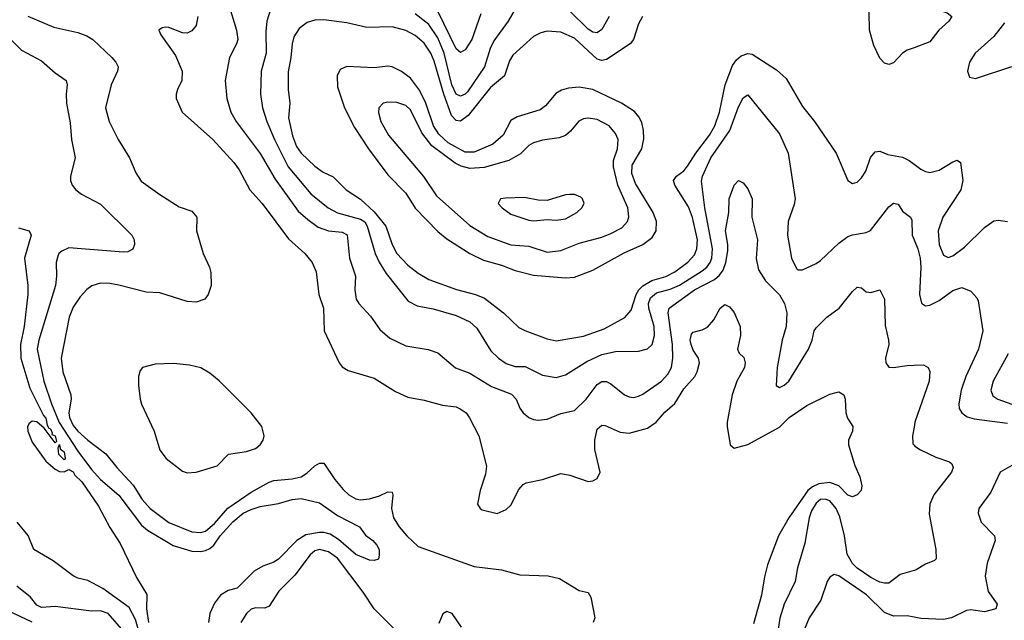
# Model space of a CAD drawing. Header units: inches. Extents: x 990535 to 1117859, y 769386 to 892122.
# Tile 396 of 656: x 1096075 to 1100396, y 786420 to 789056. Entities that reach past the tile are written whole.
import ezdxf

# ---------------------------------------------------------------- set-up
doc = ezdxf.new("R2010")
doc.units = ezdxf.units.IN
doc.header["$MEASUREMENT"] = 0
doc.layers.add('B0798', color=7, linetype='Continuous')
doc.layers.add('B1708', color=7, linetype='Continuous')

msp = doc.modelspace()

# ---------------------------------------------------------------- linework, layer by layer
at = {"layer": 'B0798', "color": 5}
for points, elevation in [([(1100000, 788933.4), (1099970, 788922.2), (1099950.1, 788909.9), (1099910, 788867.8), (1099890, 788860.3), (1099870, 788866.3), (1099850, 788888), (1099823, 788943), (1099805, 789010), (1099803.5, 789090), (1099813.9, 789190), (1099816.2, 789330), (1099790, 789530), (1099794.6, 789670), (1099788.9, 789750), (1099789.6, 789850), (1099765.6, 789970), (1099762.2, 790000)], 2780), ([(1096990.2, 789130), (1097026.6, 789010), (1097031.6, 788970), (1097026.5, 788950), (1096996, 788890), (1096976.9, 788790), (1096984.5, 788710), (1097001, 788650), (1097025.6, 788610), (1097130, 788468.4), (1097196.7, 788356.7), (1097296.5, 788216.5), (1097338.7, 788178.7), (1097385.3, 788145.3), (1097430, 788130.1), (1097490, 788123.9), (1097511.4, 788111.4), (1097522, 788010), (1097548.4, 787930), (1097545.8, 787870), (1097552.1, 787830), (1097563.8, 787810), (1097615.2, 787755.2), (1097656, 787696), (1097698.8, 787658.8), (1097770, 787624.1), (1097868.3, 787608.3), (1097910, 787593.7), (1097988.2, 787528.2), (1098050, 787505.2), (1098146, 787446), (1098232.6, 787412.6), (1098254.2, 787390), (1098270, 787350.5), (1098284.2, 787330), (1098310, 787310.3), (1098330, 787301.5), (1098350, 787298), (1098390, 787302.8), (1098450, 787328.1), (1098510, 787340.7), (1098561.5, 787390), (1098610, 787455.6), (1098630, 787467.6), (1098650, 787467.6), (1098670, 787457.8), (1098730, 787410.3), (1098750, 787400.3), (1098770, 787398.3), (1098790, 787403.9), (1098810, 787413), (1098891.1, 787468.9), (1098919.2, 787500.8), (1098935, 787530), (1098941.7, 787570), (1098940.1, 787630), (1098921.6, 787770), (1098925.2, 787790), (1099036.9, 787870), (1099123.8, 787916.2), (1099145.8, 787934.2), (1099162.7, 787957.3), (1099174.1, 787990), (1099182.2, 788042.2), (1099182.2, 788070), (1099172.3, 788130), (1099186.8, 788210), (1099188.3, 788270), (1099210, 788330.4), (1099230, 788350.4), (1099250, 788340.3), (1099270, 788313.4), (1099289.2, 788270), (1099288.5, 788190), (1099312.7, 788090), (1099307.5, 788007.5), (1099317.7, 787957.7), (1099348.5, 787910), (1099410, 787848), (1099430.8, 787810), (1099441.4, 787770), (1099438.7, 787710), (1099422, 787650), (1099399.6, 787530), (1099394.8, 787450), (1099410, 787442.4), (1099430, 787452.2), (1099450, 787470.3), (1099536.8, 787610), (1099553.1, 787650), (1099562, 787690), (1099570, 787703), (1099617, 787750), (1099671.3, 787790), (1099730, 787863.8), (1099750, 787881.6), (1099770, 787879.1), (1099790, 787861.3), (1099810, 787859.5), (1099850, 787870.4), (1099870.1, 787830.1), (1099873.5, 787713.5), (1099888, 787650), (1099889.1, 787630), (1099874.9, 787570), (1099876.4, 787550), (1099890, 787530.6), (1099910, 787528.9), (1099970, 787539), (1100000, 787540)], 2740), ([(1097178.2, 789110), (1097159.8, 789050), (1097155.3, 789004.7), (1097156.1, 788910), (1097133.9, 788830), (1097132.2, 788730), (1097140.8, 788670), (1097159.8, 788610), (1097193.1, 788530), (1097253.7, 788410), (1097352.1, 788292.1), (1097429.3, 788230), (1097470, 788208), (1097570, 788180.8), (1097589.2, 788169.2), (1097600.4, 788150), (1097634.8, 788030), (1097652.6, 787992.6), (1097682.7, 787942.7), (1097780.1, 787820.1), (1097819.6, 787799.6), (1097890, 787786.8), (1097990, 787758.2), (1098050.1, 787730.1), (1098081.8, 787701.8), (1098142.7, 787602.7), (1098176.9, 787570), (1098210, 787546.7), (1098250, 787534.3), (1098293.5, 787533.5), (1098370, 787496.3), (1098430, 787485.4), (1098470, 787497.5), (1098563.4, 787556.6), (1098630, 787586.2), (1098690, 787599.2), (1098790, 787602), (1098830, 787611.3), (1098850, 787630.3), (1098861.6, 787670), (1098859, 787710), (1098835.8, 787790), (1098834.9, 787810), (1098844, 787836), (1098870, 787857.3), (1098930, 787873), (1098970, 787890.4), (1099070, 787954), (1099090.4, 787970), (1099105, 787990), (1099112.9, 788010), (1099116.2, 788050), (1099081.9, 788230), (1099067.8, 788347.8), (1099070.9, 788370), (1099107.8, 788450), (1099191.1, 788570), (1099230, 788674.4), (1099250, 788713.4), (1099270, 788726.8), (1099410, 788556), (1099448.3, 788470), (1099477.6, 788270), (1099474.3, 788245.7), (1099447.2, 788170), (1099445.4, 788110), (1099462.8, 788010), (1099484.2, 787964.2), (1099490, 787958.7), (1099510, 787958.3), (1099570, 787986.3), (1099590, 787999.6), (1099670, 788074.7), (1099710, 788104.3), (1099730, 788112.4), (1099790, 788122.7), (1099808.6, 788131.4), (1099890, 788234.6), (1099910, 788250.4), (1099930, 788247.3), (1099950, 788215.5), (1099983.8, 788190), (1099990, 788176), (1099991.8, 788110), (1100000, 788089.9)], 2760), ([(1098266.4, 789133.6), (1098218.4, 789050), (1098155.7, 788964.3), (1098139.9, 788930), (1098115, 788850), (1098039.8, 788740.2), (1098030, 788729), (1098010, 788721.1), (1097990, 788730), (1097970.9, 788770), (1097938, 788910), (1097910, 788976.6), (1097870, 789035), (1097810, 789082.4)], 2760), ([(1096110, 789072.6), (1096224.2, 789024.2), (1096330, 789000.4), (1096370, 788985.7), (1096395.6, 788970), (1096479.8, 788890), (1096497.1, 788870), (1096506.4, 788850), (1096504.3, 788830), (1096476.1, 788770), (1096451.6, 788670), (1096467.1, 788610), (1096506.4, 788530), (1096556.1, 788450), (1096584.5, 788384.5), (1096608.3, 788348.3), (1096689.4, 788289.4), (1096775.2, 788235.2), (1096830, 788215.3), (1096852.2, 788190), (1096850.9, 788130), (1096879.7, 788030), (1096907.4, 787970), (1096913.4, 787946.6), (1096914.9, 787890), (1096902, 787850), (1096887.7, 787830), (1096850, 787816.8), (1096810, 787819.3), (1096690, 787856.7), (1096630, 787859.9), (1096510, 787891.7), (1096470, 787898.9), (1096430, 787899.2), (1096392.1, 787887.9), (1096370, 787871.6), (1096340.8, 787839.2), (1096310, 787794.6), (1096292.3, 787750), (1096257.2, 787570), (1096264.7, 787510), (1096298.9, 787410), (1096300.4, 787390), (1096290.9, 787330), (1096293, 787310), (1096310, 787274.7), (1096330, 787249.4), (1096373.7, 787210), (1096453.1, 787150), (1096501.3, 787090), (1096573.3, 787013.3), (1096611.6, 786950), (1096647.1, 786910), (1096730, 786849.6), (1096830, 786807.9), (1096870, 786804.6), (1096890, 786811.8), (1096930, 786844.6), (1096987.7, 786912.3), (1097090, 786982.1), (1097170, 787026.2), (1097190, 787033.9), (1097270, 787040.3), (1097309.7, 787050), (1097334.7, 787065.3), (1097370, 787097.5), (1097390, 787109.1), (1097410, 787108.9), (1097457.6, 787037.6), (1097494, 786994), (1097519.3, 786970), (1097550, 786953.3), (1097570, 786949.2), (1097610, 786952.9), (1097654.2, 786965.8), (1097690, 786983.5), (1097710, 786983), (1097713.2, 786970), (1097707.2, 786910), (1097715.6, 786870), (1097740.4, 786830), (1097773.5, 786790), (1097823.4, 786743.4), (1098070, 786655.5), (1098190, 786640.8), (1098270, 786620.1), (1098394.4, 786614.4), (1098443.4, 786603.4), (1098530, 786551), (1098570, 786542), (1098581, 786521), (1098598.8, 786430), (1098591.3, 786410)], 2680), ([(1096856.6, 789070), (1096848.7, 789031.3), (1096830, 789007.6), (1096810, 788998), (1096790, 788998.3), (1096730, 789022.6), (1096715.8, 789024.2), (1096699.5, 789020.5), (1096686, 789010), (1096693.7, 788990), (1096758.6, 788898.6), (1096787.3, 788830), (1096787, 788790), (1096767.3, 788750), (1096761.2, 788730), (1096761.2, 788710), (1096787.6, 788650), (1096922.9, 788530), (1097015, 788430), (1097037.6, 788397.6), (1097084.5, 788310), (1097139.7, 788250), (1097254.5, 788094.5), (1097326.7, 788030), (1097358.9, 787990), (1097376, 787950), (1097388.4, 787850), (1097408.3, 787790), (1097411.6, 787690), (1097476.9, 787550), (1097490, 787532.2), (1097515.8, 787515.8), (1097630, 787482.4), (1097723.7, 787423.7), (1097778.9, 787398.9), (1097850, 787386.5), (1097930, 787363.5), (1097990, 787356.2), (1098008.6, 787348.6), (1098033.7, 787330), (1098049.2, 787309.2), (1098089.4, 787229.4), (1098123.4, 787096.6), (1098119.2, 787060.8), (1098095.5, 786990), (1098084, 786930), (1098096, 786910), (1098104.9, 786904.9), (1098170, 786888.7), (1098210, 786906.4), (1098230, 786925.5), (1098265.4, 786994.6), (1098284.2, 787015.8), (1098297.4, 787022.6), (1098370, 787037.8), (1098450, 787064.4), (1098490, 787056.9), (1098569.3, 787029.3), (1098590, 787031.7), (1098610, 787041.7), (1098622.4, 787070), (1098599.5, 787170), (1098599.1, 787210), (1098610, 787258.4), (1098630, 787276.9), (1098644.7, 787275.3), (1098710, 787246), (1098750, 787240.7), (1098830, 787263.4), (1098867.8, 787290), (1098906.2, 787333.8), (1098950, 787370.9), (1098990, 787436.1), (1099037.6, 787490), (1099048.1, 787510), (1099057.8, 787550), (1099054, 787570), (1099030, 787605.7), (1099021.3, 787630), (1099018.2, 787650), (1099023.4, 787676.6), (1099030, 787685.3), (1099070, 787694.6), (1099093, 787707), (1099121.3, 787738.7), (1099149.7, 787790), (1099170, 787806), (1099190, 787795.5), (1099211.3, 787771.3), (1099237.4, 787710), (1099239.1, 787670), (1099225.6, 787610), (1099232.4, 787592.4), (1099253.1, 787573.1), (1099259.4, 787550), (1099255.4, 787530), (1099221.7, 787470), (1099202.3, 787410), (1099180.5, 787290), (1099179.7, 787270), (1099192.6, 787190), (1099210, 787175.2), (1099270, 787191.4), (1099410, 787267.7), (1099452.1, 787310), (1099530, 787362.4), (1099630, 787412.7), (1099670, 787423), (1099692.4, 787410), (1099698, 787390), (1099700.3, 787330), (1099707.8, 787307.8), (1099732, 787270), (1099730.3, 787250), (1099712.2, 787210), (1099712, 787190), (1099739.8, 787099.8), (1099762.8, 787050), (1099771.6, 787010), (1099767.8, 786990), (1099750.3, 786970), (1099730, 786962), (1099710, 786968.5), (1099670.7, 787010.7), (1099630, 787024.7), (1099581.6, 787018.4), (1099554, 787006), (1099534.1, 786990), (1099450.7, 786870), (1099405.7, 786790), (1099356.7, 786663.3), (1099343.2, 786610), (1099330.7, 786530), (1099295.4, 786404.6)], 2720), ([(1098807.9, 789070), (1098790, 789038), (1098768.2, 788970), (1098754.3, 788950), (1098650, 788881.5), (1098630, 788877), (1098610, 788883), (1098510, 788975.1), (1098450, 789001.4), (1098390, 789005.4), (1098361.5, 788998.5), (1098330, 788983.2), (1098239.3, 788900.7), (1098224.7, 788875.3), (1098202.6, 788810), (1098140.9, 788759.1), (1098043.4, 788636.6), (1098010, 788610.9), (1097990, 788613.6), (1097970, 788636.5), (1097935.7, 788730), (1097894.3, 788874.3), (1097879.9, 788910), (1097850, 788953.7), (1097810, 788987.3), (1097770, 789008.4), (1097710, 789024.6), (1097597.9, 789022.1), (1097510, 789042.9), (1097410, 789055.6), (1097370, 789054.2), (1097335.9, 789044.1), (1097301.8, 789018.2), (1097278.4, 788981.6), (1097270.1, 788950), (1097265.5, 788890), (1097252.8, 788827.2), (1097253.5, 788750), (1097260.8, 788690), (1097255, 788625), (1097272.7, 788547.3), (1097290, 788500.2), (1097310.8, 788470), (1097370, 788413.2), (1097407.3, 788387.3), (1097450, 788367), (1097508.4, 788310), (1097570, 788267.9), (1097630, 788212.8), (1097681.5, 788150), (1097710.1, 788070), (1097730.4, 788030.4), (1097778.8, 787978.8), (1097823, 787943), (1097870, 787916.3), (1097991.4, 787871.4), (1098074.9, 787850), (1098114.4, 787834.4), (1098197.7, 787770), (1098265.2, 787705.2), (1098291.4, 787691.4), (1098390, 787655.8), (1098430, 787647.2), (1098550, 787666.5), (1098640, 787700), (1098730.9, 787749.1), (1098758.6, 787781.4), (1098780.6, 787850), (1098792.2, 787870), (1098810, 787887.8), (1098848.8, 787911.2), (1098910.9, 787929.1), (1098950, 787949.7), (1099007.6, 787992.4), (1099036.3, 788023.7), (1099046.6, 788050), (1099049.2, 788090), (1099028.2, 788188.2), (1099010, 788235), (1098950.5, 788330), (1098945, 788350), (1098957.2, 788370), (1098990, 788393.2), (1099006.3, 788413.7), (1099042.1, 788470), (1099102.9, 788550), (1099126, 788590), (1099146.3, 788650), (1099171.3, 788770), (1099203.9, 788856.1), (1099220.3, 788879.7), (1099241.7, 788898.3), (1099270, 788907.6), (1099290, 788904.8), (1099396, 788836), (1099438.5, 788798.5), (1099510, 788674.9), (1099563.2, 788610), (1099658, 788470), (1099710, 788350.7), (1099730, 788338), (1099750, 788343), (1099770, 788361.6), (1099789, 788391), (1099809.2, 788450.8), (1099830, 788476.4), (1099850, 788478.7), (1099884.8, 788464.8), (1099950, 788452.6), (1099979, 788439), (1100000, 788422.9)], 2780), ([(1098098.1, 789081.9), (1098059, 788970), (1098030, 788923.5), (1098010, 788912.7), (1097990, 788929), (1097910, 789094.6)], 2740), ([(1098661.3, 789070), (1098630, 789013.7), (1098610, 788998.9), (1098590, 789002), (1098570, 789015.2), (1098490, 789093.4)], 2760), ([(1095992.8, 789010), (1096082.5, 788922.5), (1096170, 788875.8), (1096230, 788823.9), (1096278.4, 788790), (1096283.7, 788770), (1096278.9, 788730), (1096280.9, 788690), (1096296.9, 788603.1), (1096302.3, 788530), (1096318.7, 788450), (1096298, 788370), (1096297.4, 788350), (1096304.6, 788330), (1096320.9, 788310), (1096346.3, 788290), (1096430, 788246), (1096567.2, 788110), (1096576.5, 788090), (1096578.7, 788070), (1096571.3, 788048.7), (1096550, 788037.7), (1096530, 788036.1), (1096290, 788054.9), (1096259.1, 788040.9), (1096246.8, 788030), (1096241.7, 788018.3), (1096235.5, 787990), (1096236.8, 787930), (1096232.6, 787890), (1096158.6, 787650), (1096152.2, 787610), (1096180.6, 787470), (1096214.1, 787370), (1096248.5, 787288.5), (1096330, 787162.8), (1096390, 787081.7), (1096430, 787038.1), (1096509.5, 786969.5), (1096610, 786837), (1096635.4, 786815.4), (1096748.2, 786748.2), (1096830, 786722.7), (1096870, 786721.6), (1096890, 786725.6), (1096910, 786734.8), (1096926.6, 786750), (1096954.8, 786790), (1097010, 786852), (1097055.2, 786890), (1097090, 786906.9), (1097130, 786919.4), (1097210, 786931.8), (1097270.1, 786950.1), (1097310, 786953.8), (1097390, 786935.1), (1097470, 786880.5), (1097565.7, 786830), (1097593.2, 786793.2), (1097625.3, 786770), (1097642.6, 786750), (1097652, 786730), (1097653, 786707), (1097650, 786688), (1097630, 786682), (1097610, 786684), (1097550, 786708.6), (1097474.6, 786774.6), (1097437.9, 786797.9), (1097410, 786805.6), (1097390, 786805.9), (1097330, 786794.6), (1097291.3, 786770), (1097210, 786688.5), (1097190, 786674.7), (1097141.9, 786658.1), (1097104.2, 786635.8), (1097030, 786560.3), (1096990, 786549.9), (1096956.6, 786530), (1096930, 786494.6), (1096908.9, 786450), (1096904, 786410)], 2660), ([(1096070, 788142.4), (1096116, 788130), (1096124.9, 788110), (1096096, 788010), (1096110.1, 787890.1), (1096110.1, 787850.1), (1096094.9, 787710), (1096078.4, 787630), (1096079.9, 787570), (1096118.6, 787438.6), (1096179.3, 787319.3), (1096190, 787307.7), (1096195.8, 787275.8), (1096202.8, 787262.8), (1096210, 787260.5), (1096217, 787243), (1096215.5, 787235.5), (1096230.8, 787230), (1096235.9, 787204.1), (1096230, 787199), (1096182.8, 787262.8), (1096150, 787291.5), (1096130, 787294.3), (1096116.7, 787283.3), (1096109.2, 787270.8), (1096110.3, 787249.7), (1096130, 787201.2), (1096190, 787117.8), (1096230, 787083.1), (1096250, 787073.4), (1096270, 787071), (1096290, 787082), (1096310, 787071.3), (1096317.5, 787057.5), (1096347.2, 787027.2), (1096420.8, 786920.8), (1096470, 786827.2), (1096516.4, 786756.4), (1096587.1, 786607.1), (1096633.2, 786533.2), (1096630.7, 786470), (1096639.5, 786410)], 2640), ([(1100000, 787268), (1099993.7, 787230), (1099995.2, 787195.2), (1100000, 787188.6)], 2740), ([(1100000, 786638.4), (1099939.4, 786620.6), (1099890, 786583.5), (1099870, 786582.2), (1099850, 786587.7), (1099810, 786608.3), (1099750, 786648), (1099730, 786669.3), (1099706.2, 786710), (1099694.5, 786790), (1099674.5, 786874.5), (1099659, 786910), (1099630, 786944.7), (1099610, 786952.2), (1099590, 786949.9), (1099570, 786933.5), (1099550, 786899.8), (1099539.1, 786870), (1099521.2, 786758.8), (1099488.4, 786650), (1099477.9, 786590), (1099430.7, 786490), (1099410.5, 786429.5), (1099401.8, 786370)], 2740), ([(1096601.3, 786361.3), (1096583.2, 786423.2), (1096555.4, 786475.4), (1096439.3, 786559.3), (1096374, 786594), (1096330, 786604.6), (1096310, 786614.5), (1096221.5, 786681.5), (1096136.9, 786730), (1096112, 786792), (1096063, 786850)], 2640), ([(1097730, 786369.9), (1097630.3, 786470), (1097582.9, 786542.9), (1097470, 786692.2), (1097430, 786720.8), (1097390, 786730.4), (1097370, 786724.5), (1097350, 786707.3), (1097282.2, 786617.8), (1097212.7, 786547.3), (1097170, 786482.2), (1097150, 786473.5), (1097110, 786474.4), (1097090, 786469.1), (1097070.9, 786450), (1097044.8, 786410)], 2680), ([(1100000, 786433.4), (1099970, 786438.7), (1099910, 786438.3), (1099870, 786454.6), (1099791.1, 786531.1), (1099670, 786614.8), (1099650, 786620.4), (1099631.1, 786608.9), (1099619.1, 786590), (1099591.5, 786508.5), (1099539.1, 786430), (1099519.3, 786380.7)], 2760), ([(1096532, 786370), (1096462.5, 786450), (1096430, 786461.9), (1096390, 786460.2), (1096230, 786480.2), (1096170, 786475.3), (1096150, 786485.8), (1096121.7, 786521.7), (1096062, 786570)], 2660), ([(1096130, 786411.1), (1095970, 786486.9)], 2680), ([(1098014, 786390), (1097972.6, 786450), (1097950, 786458.7), (1097931.7, 786448.3), (1097914.1, 786405.9)], 2680)]:
    msp.add_lwpolyline(points, dxfattribs=dict(at, elevation=elevation))
for points, elevation in [([(1097690, 788852.4), (1097630, 788844.6), (1097510, 788851.1), (1097482, 788838), (1097467.5, 788810), (1097470, 788762), (1097500.4, 788670), (1097543.7, 788583.7), (1097605.2, 788490), (1097690, 788375.8), (1097770, 788295.4), (1097810, 788229.4), (1097910, 788126.1), (1097950, 788095.1), (1098051, 788030), (1098110, 788001.5), (1098190, 787979.2), (1098250, 787955.5), (1098330, 787934.2), (1098470, 787923.9), (1098510, 787926.7), (1098590, 787956.6), (1098727.4, 788032.6), (1098809.9, 788070.1), (1098850, 788100.6), (1098868.6, 788130), (1098869.9, 788170), (1098855.5, 788210), (1098777, 788337), (1098760.8, 788380.8), (1098762.7, 788417.3), (1098805, 788490), (1098813.7, 788533.7), (1098813.3, 788570), (1098805, 788605), (1098792.2, 788630), (1098773, 788653), (1098716.8, 788690), (1098590, 788749.4), (1098530, 788760.8), (1098483.9, 788756.1), (1098453.5, 788746.5), (1098428, 788732), (1098382.1, 788677.9), (1098359.7, 788660.3), (1098258.7, 788630), (1098230, 788613.2), (1098197.2, 788550), (1098151.8, 788510), (1098070, 788475.1), (1098030, 788475.4), (1097955.6, 788515.6), (1097914.5, 788554.5), (1097891.6, 788590), (1097856.6, 788690), (1097830, 788747.3), (1097790, 788799.1), (1097750, 788829.4), (1097710, 788849.3)], 2820), ([(1097690, 788694.5), (1097670, 788689.3), (1097650.7, 788670), (1097650.3, 788649.7), (1097659.7, 788610), (1097694, 788550), (1097847.8, 788367.8), (1097903.8, 788283.8), (1098050, 788152.9), (1098130, 788104.1), (1098230, 788068.4), (1098310, 788062.7), (1098390, 788036.4), (1098450, 788042.6), (1098530, 788075.9), (1098630, 788102.2), (1098670, 788117.3), (1098716.9, 788143.1), (1098742.2, 788170), (1098748.6, 788191.4), (1098744.5, 788230), (1098700.1, 788330), (1098681.1, 788410), (1098681.4, 788438.6), (1098699.1, 788490), (1098700.9, 788530), (1098690, 788557.2), (1098661.8, 788590), (1098610, 788618.3), (1098570, 788624.6), (1098550, 788620.7), (1098529, 788611), (1098492.7, 788567.3), (1098470, 788548.7), (1098442, 788538), (1098370, 788527.9), (1098330, 788516.5), (1098310, 788503.7), (1098272.7, 788467.3), (1098221.4, 788438.6), (1098113, 788407), (1098050, 788403.3), (1098012.8, 788412.8), (1097986.7, 788426.7), (1097883.2, 788503.2), (1097839.2, 788559.2), (1097790, 788660.9), (1097770, 788679.3), (1097730, 788692.8)], 2840), ([(1098490, 788289.6), (1098470, 788287.8), (1098390, 788262.7), (1098350, 788263.5), (1098290, 788276.4), (1098207.3, 788272.7), (1098184.7, 788270), (1098174.8, 788250), (1098192.7, 788230), (1098230, 788202.4), (1098310, 788176.5), (1098330, 788174), (1098390, 788179.7), (1098430, 788176.5), (1098470, 788182.2), (1098520.7, 788210), (1098542, 788230), (1098551.8, 788250), (1098545.2, 788270), (1098536.9, 788276.9), (1098510, 788289.5)], 2860), ([(1096750, 787546.8), (1096670, 787544.1), (1096613.4, 787530), (1096603.2, 787516.8), (1096595.8, 787490), (1096595.6, 787450), (1096604.1, 787390), (1096610, 787368.4), (1096664.8, 787250), (1096690, 787167), (1096718.2, 787130), (1096790, 787074), (1096810, 787066.7), (1096850, 787069.4), (1096941.4, 787098.6), (1096991.6, 787148.4), (1097070, 787160.1), (1097110, 787173.8), (1097130.9, 787190), (1097143.9, 787210), (1097148.4, 787230), (1097136.9, 787270), (1097091.2, 787331.2), (1096950.9, 787470.9), (1096910, 787504.6), (1096870, 787528.2), (1096820.5, 787540.5)], 2720), ([(1096270, 787124), (1096247.3, 787147.3), (1096243.2, 787176.8), (1096248.9, 787191.1), (1096253, 787173), (1096270, 787158.8), (1096274.8, 787130)], 2640)]:
    msp.add_lwpolyline(points, close=True, dxfattribs=dict(at, elevation=elevation))
at = {"layer": 'B1708', "color": 5}
for points, elevation in [([(1100357, 790000), (1100341.2, 789970), (1100270, 789785), (1100250, 789753.1), (1100209.4, 789710.6), (1100189.5, 789670), (1100154.5, 789525.5), (1100110, 789404.7), (1100067.3, 789230), (1100061.4, 789190), (1100064.8, 789144.8), (1100077.9, 789117.9), (1100101.2, 789101.2), (1100146.1, 789086.1), (1100166.2, 789070), (1100152.3, 789050), (1100109.4, 789010.6), (1100070, 788959.5), (1100000, 788933.4)], 2780), ([(1100396.7, 789043.3), (1100350, 788982.1), (1100267.8, 788910), (1100243.9, 788870), (1100234.7, 788830), (1100244, 788804), (1100270, 788797.8), (1100430, 788851.5)], 2820), ([(1100000, 788422.9), (1100030, 788399.8), (1100050, 788389.5), (1100070, 788385.8), (1100110, 788395.6), (1100170, 788432.6), (1100190, 788439.6), (1100204.4, 788430), (1100213.7, 788350), (1100205.5, 788310), (1100126.9, 788190), (1100105.9, 788130), (1100110.1, 788070), (1100130, 788022), (1100150, 788012.7), (1100170, 788019.2), (1100221.5, 788058.5), (1100310, 788143.8), (1100350, 788172.9), (1100370, 788177), (1100410, 788170.3)], 2780), ([(1100000, 788089.9), (1100016.4, 788050), (1100027.2, 788010), (1100030.1, 787969.9), (1100023.8, 787850), (1100032.3, 787812.3), (1100050, 787800.8), (1100070, 787803.2), (1100110, 787823.8), (1100170, 787868.1), (1100210, 787881.5), (1100250, 787864.9), (1100275.8, 787835.8), (1100282, 787822), (1100302.2, 787690), (1100282.4, 787610), (1100227.6, 787490), (1100207, 787430), (1100196.3, 787370), (1100198.6, 787350), (1100209.2, 787330), (1100233.7, 787313.7), (1100264.5, 787304.5), (1100410, 787285.9)], 2760), ([(1100412.9, 787590), (1100347.1, 787470), (1100336.9, 787430), (1100345.7, 787405.7), (1100368.5, 787390), (1100430, 787368.9)], 2780), ([(1100000, 787540), (1100041.3, 787541.3), (1100062, 787530), (1100070, 787511.3), (1100065.8, 787470), (1100003.7, 787290), (1100000, 787268)], 2740), ([(1100000, 787188.6), (1100003.6, 787183.6), (1100028, 787168), (1100095.6, 787135.6), (1100155.1, 787115.1), (1100166, 787106), (1100172.3, 787090), (1100163.8, 787070), (1100086.5, 786970), (1100069.2, 786930), (1100065.9, 786885.9), (1100096, 786730), (1100096.5, 786690), (1100090, 786682.4), (1100050, 786666.5), (1100010, 786641.4), (1100000, 786638.4)], 2740), ([(1100430, 787099.4), (1100377.6, 787070), (1100337.7, 786982.3), (1100284.4, 786910), (1100281.3, 786890), (1100294.7, 786850), (1100353.6, 786790), (1100355.8, 786770), (1100320.8, 786670), (1100312.9, 786612.9), (1100325.9, 786545.9), (1100364.4, 786490), (1100358.4, 786470), (1100310, 786456.5), (1100250, 786465.6), (1100230, 786463.5), (1100163.8, 786430), (1100130, 786424), (1100030, 786428.2), (1100000, 786433.4)], 2760)]:
    msp.add_lwpolyline(points, dxfattribs=dict(at, elevation=elevation))

doc.saveas('drawing.dxf')
